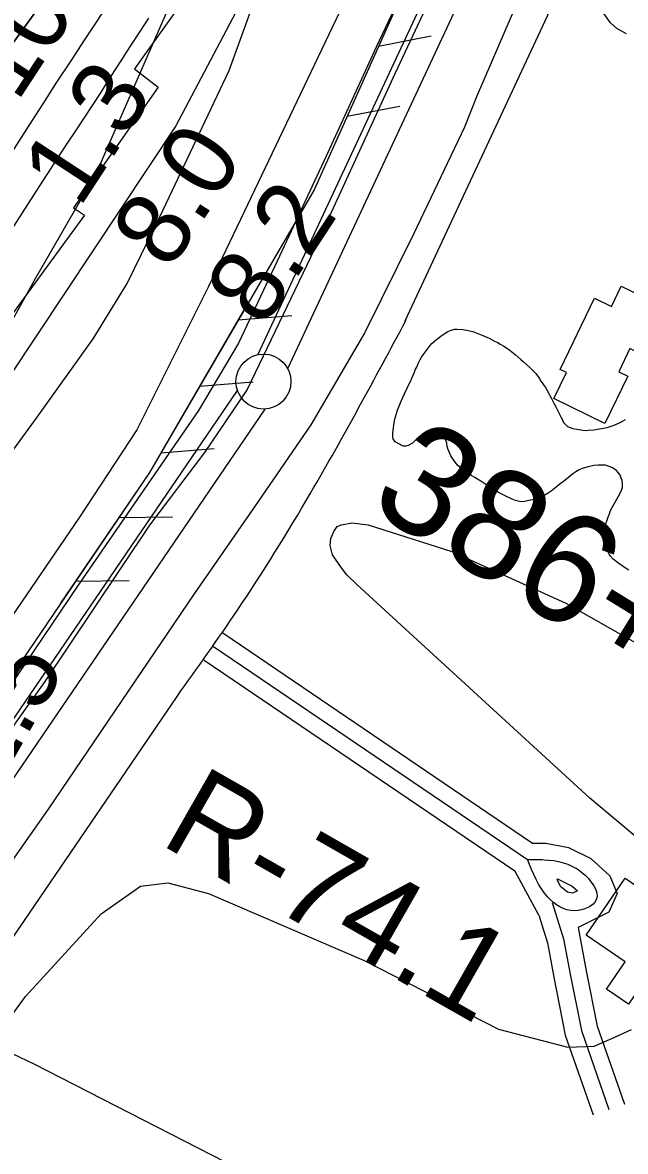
# Model space of a CAD drawing. Extents: x 3683613 to 3738215, y 469626 to 495384.
# Drawn here: x 3706650 to 3707198, y 485801 to 486827 of the extents above; entities that cross this region are included whole.
import ezdxf

# ---------------------------------------------------------------- set-up
doc = ezdxf.new("R2010")
doc.units = 0
for name, color, linetype in [('V-BLDG-OTLN', 7, 'Continuous'), ('V-FLOD-BASE', 7, 'Continuous'), ('V-LEVE-TOET', 7, 'Continuous'), ('V-RIVR-EDGE', 7, 'Continuous'), ('V-RIVR-RANG', 7, 'Continuous'), ('V-RIVR-RANG-IDEN', 7, 'Continuous'), ('V-ROAD-CNTR', 7, 'Continuous'), ('V-RRAP-FSHR', 7, 'Continuous'), ('V-RRAP-RVMT', 7, 'Continuous'), ('V-SITE-VEGE', 7, 'Continuous'), ('V-SURV-IDEN', 7, 'Continuous'), ('V-SURV-LINE', 7, 'Continuous'), ('V-TOPO-DPTH', 7, 'Continuous'), ('V-TOPO-MINR', 7, 'Continuous'), ('V-TOPO-WATR', 7, 'Continuous')]:
    doc.layers.add(name, color=color, linetype=linetype)

msp = doc.modelspace()

# ---------------------------------------------------------------- linework, layer by layer
at = {"layer": 'V-BLDG-OTLN'}
for points in [[(3707226.3, 486539.2), (3707252, 486526.8), (3707240, 486502.1), (3707214.8, 486514.3), (3707219, 486523), (3707202.6, 486530.9), (3707192.4, 486509.6), (3707200.6, 486505.7), (3707179.8, 486462.7), (3707133.5, 486485.2), (3707145, 486508.9), (3707139, 486511.8), (3707170.3, 486576.5), (3707185.8, 486569), (3707194.7, 486587.4), (3707231.7, 486569.5), (3707220.8, 486547), (3707212.7, 486550.9), (3707207, 486539), (3707222.5, 486531.4)], [(3707162.8, 485997.4), (3707198.1, 486049.3), (3707251.1, 486013.2), (3707239.5, 485996.1), (3707224.6, 486006.2), (3707211.8, 485987.4), (3707229.1, 485975.7), (3707201.3, 485934.8), (3707181.2, 485948.4), (3707198.2, 485973.4)]]:
    msp.add_lwpolyline(points, close=True, dxfattribs=at)
at = {"layer": 'V-FLOD-BASE'}
msp.add_lwpolyline([(3707050.8, 486913.1), (3706988.9, 486780.5), (3706912.5, 486614.2), (3706854.5, 486493.5), (3706815.7, 486436.3), (3706765.6, 486370.2), (3706713.6, 486292.2), (3706670.6, 486228.1), (3706616, 486151.7), (3706586.6, 486110.4), (3706548.8, 486051.9), (3706498.6, 485980.5), (3706376.3, 485796.9), (3706319.7, 485715.4), (3706270, 485640.8), (3706219.1, 485566.4), (3706147.4, 485459.7), (3706099.7, 485393.3), (3706039.4, 485304.9), (3706009.4, 485259.2)], dxfattribs=at)
at = {"layer": 'V-LEVE-TOET'}
for points in [[(3707032, 486932.2), (3706971.9, 486804.7), (3706926.2, 486705.7), (3706881.7, 486610.1), (3706846.5, 486535.7), (3706810.1, 486474.5), (3706761.1, 486403.3), (3706700.7, 486315.6), (3706644.6, 486232.7), (3706587.6, 486148.8), (3706531.2, 486066.9), (3706477.6, 485991.6), (3706423.4, 485910.5), (3706336.5, 485788.6), (3706260.1, 485674.1), (3706204.5, 485594.1), (3706136.1, 485492.3), (3706095.6, 485433.2), (3706040.8, 485351), (3705989.4, 485273.5), (3705941.7, 485194.6)], [(3707127.8, 486910.2), (3707063, 486759.5), (3707052.1, 486731.8), (3707006, 486635.3), (3706961.6, 486545.2), (3706912.4, 486461.3), (3706864.4, 486391.6), (3706806.3, 486307.7), (3706673.4, 486112.1), (3706537.9, 485919.3), (3706466.2, 485811.3), (3706389.3, 485688.8), (3706374.4, 485663.4), (3706317.6, 485574.5), (3706261.9, 485498.9), (3706185.1, 485380.3), (3706103.5, 485265.6), (3706045.3, 485179.2)]]:
    msp.add_lwpolyline(points, dxfattribs=at)
at = {"layer": 'V-RIVR-EDGE'}
msp.add_lwpolyline([(3705743.9, 485218.4), (3705833.8, 485411.5), (3705895.3, 485524.2), (3705997.2, 485707.7), (3706085.7, 485819.7), (3706177.9, 485945.6), (3706249.5, 486027), (3706360.3, 486164.8), (3706443.4, 486263.1), (3706495.8, 486337.4), (3706586.8, 486459), (3706662.2, 486595.1), (3706717.6, 486691), (3706802.1, 486884.1)], dxfattribs=at)
at = {"layer": 'V-ROAD-CNTR'}
for points in [[(3706998.8, 486556.1), (3706998.3, 486555.8), (3707274.1, 487147)], [(3706832.4, 486272.4), (3707114, 486081.3)], [(3706823.9, 486260), (3707109.4, 486066.3)], [(3706815.5, 486247.6), (3707097.9, 486055.9)], [(3706541.3, 485849.1), (3706790.7, 486214.6)], [(3707114, 486081.3), (3707126.1, 486081.1), (3707146.6, 486077.2), (3707167.1, 486067.3), (3707184.4, 486051.6), (3707191.1, 486035.4), (3707183.5, 486018.6), (3707155.4, 486004.5)], [(3707119.7, 486015.8), (3707097.9, 486055.9)], [(3707136.1, 486048.6), (3707137.2, 486048.4), (3707150.1, 486042.2), (3707154.9, 486037.8), (3707150.4, 486035.6), (3707145.7, 486036.7), (3707139.8, 486041.6), (3707136.5, 486047.7)], [(3707131.9, 486027.2), (3707142.1, 485994.1), (3707148.2, 485962.1), (3707158.4, 485910.8), (3707183.4, 485839.1)], [(3707119.7, 486015.8), (3707127.5, 485990.5), (3707133.4, 485959.3), (3707143.8, 485906.8), (3707169.2, 485834.1)], [(3707155.4, 486004.5), (3707162.9, 485965), (3707172.9, 485914.7), (3707197.6, 485844)]]:
    msp.add_lwpolyline(points, dxfattribs=at)
for points in [[(3706790.7, 486214.6), (3706845.7, 486293), (3706912.1, 486399.3), (3706998.8, 486556.1)], [(3707109.3, 486066.3), (3707124.5, 486066.1), (3707158.6, 486054.8), (3707172, 486029.6), (3707152.3, 486019.8), (3707128, 486032), (3707109.4, 486066.3)]]:
    msp.add_spline(points, degree=3, dxfattribs=at)
at = {"layer": 'V-RRAP-FSHR'}
for p, q in [((3706974, 486805.6), (3707021.9, 486814.8)), ((3706945.3, 486741.8), (3706993.3, 486751)), ((3706846.4, 486556.8), (3706895, 486560.9)), ((3706811.1, 486496.4), (3706859.8, 486500.4)), ((3706775.9, 486435.9), (3706824.5, 486439.9)), ((3706737.7, 486377.2), (3706786.6, 486377.9)), ((3706698.4, 486319.3), (3706747.2, 486320))]:
    msp.add_line(p, q, dxfattribs=at)
for points in [[(3711144.3, 493495.2), (3710844.9, 492995.7), (3710747.5, 492888.3), (3710649.4, 492766.4), (3710562.9, 492614), (3710524.5, 492455.7), (3710021.8, 491498.3), (3709655.6, 490813.2), (3708953.1, 489628.6), (3708254.1, 488664.6), (3707909.1, 488282), (3707317.7, 487588.8), (3707033.4, 487194.9), (3706789.6, 486733.1), (3706487.5, 486278.8), (3706334.6, 486096.2), (3706130.4, 485816), (3706130, 485815.1)], [(3707480.4, 487717.2), (3707255.8, 487432.9), (3706915.3, 486675.1), (3706765.5, 486418.2), (3706323.9, 485767.8)], [(3707108.9, 487105.9), (3706935.6, 486720.1)], [(3706852.1, 486566.7), (3706765.5, 486418.2), (3706684.7, 486299.2)]]:
    msp.add_lwpolyline(points, dxfattribs=at)
at = {"layer": 'V-RRAP-RVMT'}
for p, q in [((3706836.6, 486903.6), (3706752.1, 486784.9)), ((3706752.1, 486784.9), (3706773.5, 486768.3)), ((3706773.5, 486768.3), (3706696.6, 486658.7)), ((3706696.6, 486658.7), (3706706.5, 486651.8)), ((3706706.5, 486651.8), (3706624.2, 486539.8))]:
    msp.add_line(p, q, dxfattribs=at)
at = {"layer": 'V-SITE-VEGE'}
for p, q in [((3707184.8, 486826.9), (3707178.9, 486835.1)), ((3707190.8, 486821.6), (3707184.8, 486826.9)), ((3707199.4, 486816.9), (3707190.8, 486821.6)), ((3706757.5, 486042.1), (3706782.3, 486045.2)), ((3706782.3, 486045.2), (3706819.2, 486035.5)), ((3706721.6, 486017), (3706757.5, 486042.1)), ((3706819.2, 486035.5), (3706961, 485974.6)), ((3706652.8, 485941.8), (3706721.6, 486017)), ((3706961, 485974.6), (3707083.1, 485912.2)), ((3706632.1, 485912.9), (3706652.8, 485941.8)), ((3707083.1, 485912.2), (3707146, 485895.8)), ((3707186.1, 485903.7), (3707204.1, 485911.8)), ((3707169.9, 485896.6), (3707186.1, 485903.7)), ((3706660.9, 485880.3), (3706635.4, 485892.5)), ((3707146, 485895.8), (3707169.9, 485896.6)), ((3706847.2, 485785), (3706660.9, 485880.3))]:
    msp.add_line(p, q, dxfattribs=at)
for points in [[(3707099.7, 487161.3), (3707082, 487123.3), (3706961, 486883.8), (3706819.2, 486587.2)], [(3706091.1, 485793.8), (3706099.9, 485805.9), (3706119.3, 485834.9), (3706143.3, 485874), (3706178.7, 485926.8), (3706223.7, 485982.4), (3706270.5, 486036.6), (3706310.7, 486074), (3706326, 486084.6), (3706343.8, 486093.2), (3706357.7, 486099.3), (3706373.2, 486106.8), (3706386.7, 486116.7), (3706412.7, 486140.5), (3706462.7, 486201.4), (3706524.9, 486282), (3706594.8, 486374.5), (3706663.4, 486468.3), (3706714.4, 486539.6), (3706745.2, 486589.8), (3706778, 486656.9), (3706838.1, 486783.3), (3706866.1, 486860.8)], [(3706819.2, 486587.2), (3706754, 486456.8), (3706701.4, 486376.4), (3706610.3, 486243.9), (3706506.8, 486096.4), (3706409.2, 485956.8), (3706260.4, 485738.2), (3706160.3, 485585.8), (3706046.5, 485415.4), (3705940.1, 485261.8), (3705876.4, 485163.8), (3705793.8, 485014.3), (3705688.2, 484826.3), (3705569.1, 484600.9), (3705471.7, 484409.1), (3705411.2, 484309.7), (3705247.3, 484027.1), (3704992, 483570.6)], [(3707194.6, 486401.1), (3707195.9, 486404.3), (3707195.9, 486406.8), (3707195.6, 486410.7), (3707194.7, 486412.8), (3707193.8, 486415.5), (3707192.1, 486417.9), (3707190.2, 486420.2), (3707186.1, 486422.6), (3707180.5, 486424.6), (3707177.3, 486424.7), (3707173.8, 486424.6), (3707169.6, 486424.3), (3707164.6, 486423.2), (3707159.2, 486421.6), (3707156.3, 486420.5), (3707153.5, 486418.7), (3707150.6, 486416.8), (3707148.9, 486415.3), (3707141.8, 486409.5), (3707139.5, 486408), (3707137, 486405.8), (3707130.9, 486401.1), (3707128.2, 486399.2), (3707123.1, 486396.3), (3707113.7, 486393.2), (3707106.7, 486391.6), (3707103.8, 486391.5), (3707101, 486391.9), (3707098.5, 486392.7), (3707095.4, 486393.8), (3707089, 486396.8), (3707083.1, 486400), (3707080.1, 486402.1), (3707077.8, 486403.5), (3707073.4, 486405.9), (3707067, 486410.1), (3707063.9, 486411.9), (3707061.5, 486413.5), (3707058.3, 486415.3), (3707050.3, 486421), (3707046, 486424.5), (3707043.7, 486427.5), (3707039.8, 486433.1), (3707036.9, 486439.7), (3707036.5, 486441.8), (3707036, 486444.7), (3707034.4, 486449.4), (3707032.7, 486452.3), (3707031.4, 486454), (3707029, 486455.8), (3707026.1, 486456.6), (3707023.6, 486456.7), (3707020.9, 486455.8), (3707018.4, 486454.7), (3707016.2, 486453.6), (3707012.2, 486451.5), (3707010.2, 486449.9), (3707008.6, 486448.4), (3707006.9, 486446.7), (3707004.7, 486444.8), (3707001, 486442.6), (3706998.7, 486442), (3706996.4, 486441.9), (3706989.1, 486445.9), (3706987.4, 486448.7), (3706986.8, 486450.2), (3706986.9, 486453.8), (3706987.8, 486461.3), (3706988.7, 486466.4), (3706989.3, 486468.7), (3706991.3, 486474.8), (3706994.4, 486482.8), (3706995.8, 486485.5), (3707001.4, 486498), (3707003.2, 486501.3), (3707004.2, 486503.7), (3707006.8, 486509.1), (3707007.7, 486511.9), (3707008.7, 486513.8), (3707010.1, 486517.2), (3707011.9, 486520.7), (3707013.1, 486522.9), (3707015.4, 486526.2), (3707020.8, 486533.5), (3707022.5, 486535.2), (3707026.8, 486539), (3707031.7, 486542.9), (3707037, 486546.1), (3707040.1, 486547.3), (3707043.2, 486548.2), (3707045.5, 486548.4), (3707050.5, 486548.1), (3707055.6, 486547.2), (3707059.6, 486546.2), (3707067.4, 486543.3), (3707074.7, 486540.1), (3707079.4, 486537.5), (3707082.5, 486536.1), (3707084.7, 486534.7), (3707087.8, 486532.9)], [(3707087.8, 486532.9), (3707090.4, 486531.3), (3707093.8, 486528.9), (3707098.2, 486525.4), (3707103.3, 486520.9), (3707105.9, 486518.5), (3707111.4, 486513.6), (3707114.9, 486510.3), (3707117, 486507.9), (3707120.2, 486503.4), (3707121.3, 486501.5), (3707122.8, 486499.7), (3707123.9, 486497.6), (3707125.8, 486495.3), (3707127.4, 486492.7), (3707131.1, 486485.2), (3707132.6, 486483), (3707133.7, 486480.5), (3707135.2, 486477.6), (3707138.1, 486471.8), (3707139.8, 486468.5), (3707140.9, 486466.5), (3707142.2, 486463.6), (3707144.3, 486461.5), (3707145.8, 486459.9), (3707148.2, 486458.9), (3707150.5, 486458.1), (3707156.1, 486457), (3707159.7, 486456.5), (3707162, 486456.3), (3707164.7, 486456.4), (3707169.7, 486456.7), (3707181.8, 486459), (3707188.2, 486461.1), (3707191.5, 486462.6), (3707193.6, 486463.5), (3707196.4, 486465), (3707198.5, 486466.3)], [(3707201.6, 486329.2), (3707197.6, 486331.7), (3707195.5, 486333.1), (3707192.5, 486335.3), (3707187.4, 486339.4), (3707184.8, 486342), (3707183.7, 486343.9), (3707182.9, 486345.7), (3707180.4, 486353), (3707179.6, 486362.6), (3707179.7, 486365.1), (3707179.7, 486367.2), (3707180.2, 486369.9), (3707181.8, 486374.7), (3707182.4, 486376.8), (3707183.9, 486380.6), (3707184.9, 486383.6), (3707192.1, 486396.4), (3707194.6, 486401.1)], [(3707222.6, 486074.9), (3707166, 486122.2), (3706954.1, 486316.4), (3706945, 486325), (3706940.3, 486331.3), (3706932.2, 486343.3), (3706930.1, 486351.8), (3706930.5, 486358), (3706933.2, 486364.3), (3706936.3, 486368.9), (3706940.3, 486370.6), (3706949.8, 486372.3), (3706964.5, 486370.6), (3707040.7, 486346.2), (3707144.3, 486299.3), (3707284.3, 486220)]]:
    msp.add_lwpolyline(points, dxfattribs=at)
at = {"layer": 'V-SURV-LINE'}
for points in [[(3706864.1, 486525.1), (3707281.1, 487417.6)], [(3707308.3, 487404.9), (3706891.3, 486512.4)], [(3706026.3, 485291.5), (3706845.6, 486492.6)], [(3706870.4, 486475.7), (3706051, 485274.6)]]:
    msp.add_lwpolyline(points, dxfattribs=at)
msp.add_circle((3706869.3, 486500.7), 25, dxfattribs=at)
at = {"layer": 'V-TOPO-DPTH'}
for points in [[(3706933.5, 487211.7), (3706636.7, 486801.9)], [(3706933.5, 487211.7), (3706636.7, 486801.9)], [(3706475.9, 486383.2), (3706668.6, 486682.7), (3706676, 486694.2), (3706683.5, 486705.8), (3706691.1, 486717.3), (3706698.7, 486728.7), (3706706.3, 486740.2), (3706713.9, 486751.7), (3706721.3, 486763.2), (3706728.8, 486774.8), (3706730.9, 486778.2), (3706739.4, 486791.4), (3706747.9, 486804.7), (3706756.5, 486817.9), (3706765.1, 486831.1)]]:
    msp.add_lwpolyline(points, dxfattribs=at)
at = {"layer": 'V-TOPO-MINR'}
for points in [[(3706636.7, 486801.9), (3706933.5, 487211.7)], [(3706586, 486623.7), (3706656.1, 486733.4), (3706668.8, 486753.1), (3706681.5, 486772.8), (3706694.3, 486792.3), (3706707.2, 486811.9), (3706782.1, 486925)]]:
    msp.add_lwpolyline(points, dxfattribs=at)
at = {"layer": 'V-TOPO-WATR'}
msp.add_lwpolyline([(3706475.9, 486383.2), (3706668.6, 486682.7), (3706676, 486694.2), (3706683.5, 486705.8), (3706691.1, 486717.3), (3706698.7, 486728.7), (3706706.3, 486740.2), (3706713.9, 486751.7), (3706721.3, 486763.2), (3706728.8, 486774.8), (3706730.9, 486778.2), (3706739.4, 486791.4), (3706747.9, 486804.7), (3706756.5, 486817.9), (3706765.1, 486831.1)], dxfattribs=at)

# ---------------------------------------------------------------- texts
at = {"layer": 'V-RIVR-RANG'}
for s, rotation, p in [('-10', 56.7983, (3706628.9, 486728.8)), ('1.3', 56.7983, (3706701.8, 486657.5)), ('8.0', 56.7983, (3706784, 486600.5)), ('8.2', 56.7983, (3706869.4, 486548.4)), ('11.5', 60.1383, (3706603.1, 486089.6))]:
    msp.add_text(s, height=67, rotation=rotation, dxfattribs=at).set_placement(p)
at = {"layer": 'V-RIVR-RANG-IDEN'}
msp.add_text('R-74.1', height=83, rotation=330.2809, dxfattribs=at).set_placement((3706773.6, 486081.1))
at = {"layer": 'V-SURV-IDEN'}
msp.add_text('386+65.6', height=100, rotation=328.428, dxfattribs=at).set_placement((3706962.5, 486386.7))

doc.saveas('drawing.dxf')
